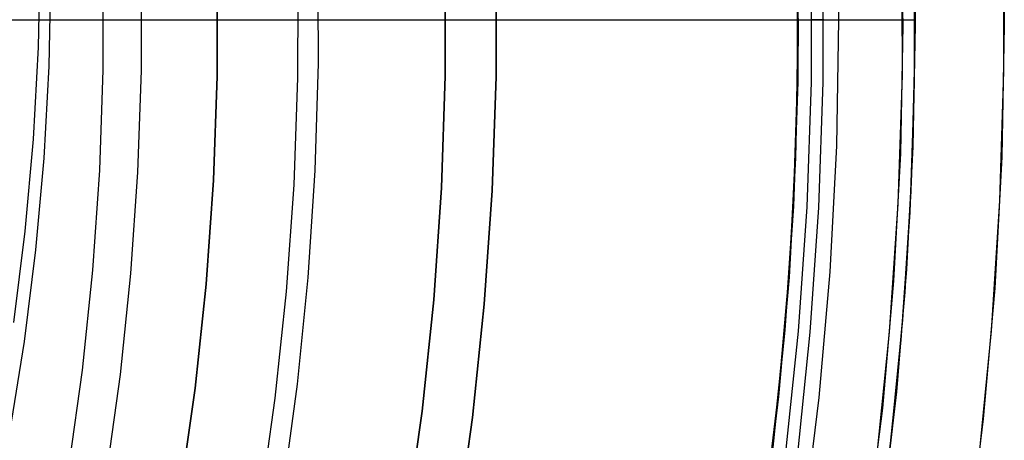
# Model space of a CAD drawing. Header units: millimetres. Extents: x 6239 to 7218, y -13987 to -13139.
# Tile 260 of 296: x 6784 to 6803, y -13466 to -13457. Entities that reach past the tile are written whole.
import ezdxf

# ---------------------------------------------------------------- set-up
doc = ezdxf.new("R2010")
doc.units = ezdxf.units.MM
doc.layers.add('color', color=7, linetype='Continuous')

msp = doc.modelspace()

# ---------------------------------------------------------------- linework, layer by layer
at = {"color": 7, "true_color": 0xffffff}
for p, q in [((6799.419, -13457.361, 88.1), (6799.377, -13454.939, 88.1)), ((6799.419, -13457.361, 88.1), (6799.377, -13454.939, 88.1)), ((6800.222, -13457.361, 46.475), (6800.179, -13454.875, 46.475)), ((6800.222, -13457.361, 46.475), (6800.179, -13454.875, 46.475)), ((6801.686, -13455.068, 70.121), (6801.722, -13457.462, 70.604)), ((6801.686, -13455.068, 70.121), (6801.722, -13457.462, 70.604)), ((6799.395, -13455.399, 77.645), (6799.421, -13457.735, 78.115)), ((6799.395, -13455.399, 77.645), (6799.421, -13457.735, 78.115)), ((6799.419, -13458.004, 67.912), (6799.399, -13455.567, 67.912)), ((6801.717, -13458.209, 68.662), (6801.702, -13455.673, 68.662)), ((6801.718, -13458.107, 78.455), (6801.705, -13455.807, 77.993)), ((6801.718, -13458.107, 78.455), (6801.705, -13455.807, 77.993)), ((6784.489, -13456.092, 71.362), (6784.452, -13457.905, 71.72)), ((6799.408, -13458.572, 88.1), (6799.408, -13456.15, 88.1)), ((6799.411, -13456.136, 89.35), (6799.411, -13458.585, 89.35)), ((6799.411, -13456.136, 89.35), (6799.411, -13458.585, 89.35)), ((6799.411, -13456.136, 46.475), (6799.411, -13458.585, 46.475)), ((6799.411, -13456.136, 46.475), (6799.411, -13458.585, 46.475)), ((6799.68, -13458.59, 89.031), (6799.68, -13456.132, 89.031)), ((6799.68, -13458.59, 89.031), (6799.68, -13456.132, 89.031)), ((6799.913, -13458.594, 88.605), (6799.913, -13456.128, 88.605)), ((6799.913, -13458.594, 88.605), (6799.913, -13456.128, 88.605)), ((6801.711, -13458.625, 47.975), (6801.711, -13456.097, 47.975)), ((6801.711, -13458.625, 89.35), (6801.711, -13456.097, 89.35)), ((6801.711, -13458.625, 89.35), (6801.711, -13456.097, 89.35)), ((6801.711, -13458.625, 47.975), (6801.711, -13456.097, 47.975)), ((6786.484, -13458.362, 211.366), (6786.484, -13456.359, 211.366)), ((6792.47, -13456.256, 259.6), (6792.47, -13458.465, 259.6)), ((6792.47, -13456.256, 259.6), (6792.47, -13458.465, 259.6)), ((6792.47, -13458.465, 231.716), (6792.47, -13456.256, 231.716)), ((6792.47, -13458.465, 245.658), (6792.47, -13456.256, 245.658)), ((6792.47, -13458.465, 231.716), (6792.47, -13456.256, 231.716)), ((6793.47, -13456.239, 259.6), (6793.47, -13458.483, 259.6)), ((6793.47, -13458.483, 231.716), (6793.47, -13456.239, 231.716)), ((6793.47, -13456.239, 259.6), (6793.47, -13458.483, 259.6)), ((6793.47, -13458.483, 231.716), (6793.47, -13456.239, 231.716)), ((6793.47, -13458.483, 245.658), (6793.47, -13456.239, 245.658)), ((6784.667, -13458.276, 69.862), (6784.704, -13456.464, 69.504)), ((6784.667, -13458.276, 69.862), (6784.704, -13456.464, 69.504)), ((6785.733, -13458.349, 212.03), (6785.733, -13456.372, 212.03)), ((6799.388, -13459.56, 70.754), (6799.421, -13457.109, 70.268)), ((6799.388, -13459.56, 70.754), (6799.421, -13457.109, 70.268)), ((6780.57, -13457.361, 88.1), (6799.419, -13457.361, 88.1)), ((6783.415, -13457.361, 207.935), (6784.229, -13457.361, 208.752)), ((6783.557, -13457.361, 209.497), (6784.315, -13457.361, 210.316)), ((6784.229, -13457.361, 208.752), (6785.013, -13457.361, 209.597)), ((6784.315, -13457.361, 210.316), (6785.043, -13457.361, 211.16)), ((6785.013, -13457.361, 209.597), (6785.768, -13457.361, 210.469)), ((6785.043, -13457.361, 211.16), (6785.741, -13457.361, 212.03)), ((6785.741, -13457.361, 212.03), (6786.409, -13457.361, 212.923)), ((6785.768, -13457.361, 210.469), (6786.492, -13457.361, 211.366)), ((6786.409, -13457.361, 212.923), (6787.046, -13457.361, 213.838)), ((6786.492, -13457.361, 211.366), (6787.185, -13457.361, 212.289)), ((6787.046, -13457.361, 213.838), (6787.65, -13457.361, 214.776)), ((6787.185, -13457.361, 212.289), (6787.845, -13457.361, 213.234)), ((6787.65, -13457.361, 214.776), (6788.222, -13457.361, 215.733)), ((6787.845, -13457.361, 213.234), (6788.471, -13457.361, 214.203)), ((6788.222, -13457.361, 215.733), (6788.76, -13457.361, 216.71)), ((6788.471, -13457.361, 214.203), (6789.064, -13457.361, 215.192)), ((6788.76, -13457.361, 216.71), (6789.263, -13457.361, 217.705)), ((6789.064, -13457.361, 215.192), (6789.622, -13457.361, 216.201)), ((6789.263, -13457.361, 217.705), (6789.732, -13457.361, 218.717)), ((6789.622, -13457.361, 216.201), (6790.144, -13457.361, 217.23)), ((6789.732, -13457.361, 218.717), (6790.165, -13457.361, 219.744)), ((6790.144, -13457.361, 217.23), (6790.63, -13457.361, 218.275)), ((6790.165, -13457.361, 219.744), (6790.563, -13457.361, 220.786)), ((6790.563, -13457.361, 220.786), (6790.924, -13457.361, 221.841)), ((6790.63, -13457.361, 218.275), (6791.08, -13457.361, 219.338)), ((6790.924, -13457.361, 221.841), (6791.248, -13457.361, 222.908)), ((6791.08, -13457.361, 219.338), (6791.492, -13457.361, 220.415)), ((6791.248, -13457.361, 222.908), (6791.535, -13457.361, 223.986)), ((6791.492, -13457.361, 220.415), (6791.866, -13457.361, 221.505)), ((6791.535, -13457.361, 223.986), (6791.785, -13457.361, 225.073)), ((6791.785, -13457.361, 225.073), (6791.997, -13457.361, 226.168)), ((6791.866, -13457.361, 221.505), (6792.203, -13457.361, 222.609)), ((6791.997, -13457.361, 226.168), (6792.17, -13457.361, 227.27)), ((6792.17, -13457.361, 227.27), (6792.305, -13457.361, 228.377)), ((6792.203, -13457.361, 222.609), (6792.5, -13457.361, 223.723)), ((6792.305, -13457.361, 228.377), (6792.402, -13457.361, 229.488)), ((6792.402, -13457.361, 229.488), (6792.46, -13457.361, 230.601)), ((6792.46, -13457.361, 230.601), (6792.479, -13457.361, 231.716)), ((6792.479, -13457.361, 259.6), (6793.479, -13457.361, 259.6)), ((6792.479, -13457.361, 231.716), (6792.479, -13457.361, 259.6)), ((6792.5, -13457.361, 223.723), (6792.759, -13457.361, 224.847)), ((6792.759, -13457.361, 224.847), (6792.979, -13457.361, 225.979)), ((6792.979, -13457.361, 225.979), (6793.159, -13457.361, 227.118)), ((6793.159, -13457.361, 227.118), (6793.299, -13457.361, 228.263)), ((6793.299, -13457.361, 228.263), (6793.399, -13457.361, 229.411)), ((6793.399, -13457.361, 229.411), (6793.459, -13457.361, 230.563)), ((6793.459, -13457.361, 230.563), (6793.479, -13457.361, 231.716)), ((6793.479, -13457.361, 231.716), (6793.479, -13457.361, 259.6)), ((6799.377, -13459.783, 88.1), (6799.419, -13457.361, 88.1)), ((6799.377, -13459.783, 88.1), (6799.419, -13457.361, 88.1)), ((6799.419, -13457.361, 88.1), (6799.436, -13457.361, 88.1)), ((6799.422, -13457.361, 89.35), (6801.722, -13457.361, 89.35)), ((6799.422, -13457.361, 46.475), (6799.422, -13457.361, 70.318)), ((6799.422, -13457.361, 78.037), (6799.422, -13457.361, 89.35)), ((6799.422, -13457.361, 46.475), (6800.222, -13457.361, 46.475)), ((6799.436, -13457.361, 88.1), (6799.453, -13457.361, 88.101)), ((6799.453, -13457.361, 88.101), (6799.47, -13457.361, 88.103)), ((6799.47, -13457.361, 88.103), (6799.487, -13457.361, 88.105)), ((6799.487, -13457.361, 88.105), (6799.505, -13457.361, 88.107)), ((6799.505, -13457.361, 88.107), (6799.521, -13457.361, 88.111)), ((6799.521, -13457.361, 88.111), (6799.538, -13457.361, 88.114)), ((6799.538, -13457.361, 88.114), (6799.555, -13457.361, 88.119)), ((6799.555, -13457.361, 88.119), (6799.571, -13457.361, 88.124)), ((6799.571, -13457.361, 88.124), (6799.588, -13457.361, 88.129)), ((6799.588, -13457.361, 88.129), (6799.604, -13457.361, 88.135)), ((6799.604, -13457.361, 88.135), (6799.62, -13457.361, 88.142)), ((6799.62, -13457.361, 88.142), (6799.636, -13457.361, 88.149)), ((6799.636, -13457.361, 88.149), (6799.651, -13457.361, 88.157)), ((6799.651, -13457.361, 88.157), (6799.666, -13457.361, 88.165)), ((6799.666, -13457.361, 88.165), (6799.681, -13457.361, 88.174)), ((6799.681, -13457.361, 88.174), (6799.696, -13457.361, 88.183)), ((6799.705, -13457.361, 89.021), (6799.691, -13457.361, 89.031)), ((6799.696, -13457.361, 88.183), (6799.71, -13457.361, 88.192)), ((6799.719, -13457.361, 89.011), (6799.705, -13457.361, 89.021)), ((6799.71, -13457.361, 88.192), (6799.724, -13457.361, 88.203)), ((6799.733, -13457.361, 89), (6799.719, -13457.361, 89.011)), ((6799.724, -13457.361, 88.203), (6799.737, -13457.361, 88.213)), ((6799.747, -13457.361, 88.989), (6799.733, -13457.361, 89)), ((6799.737, -13457.361, 88.213), (6799.751, -13457.361, 88.224)), ((6799.76, -13457.361, 88.978), (6799.747, -13457.361, 88.989)), ((6799.751, -13457.361, 88.224), (6799.763, -13457.361, 88.236)), ((6799.772, -13457.361, 88.966), (6799.76, -13457.361, 88.978)), ((6799.763, -13457.361, 88.236), (6799.776, -13457.361, 88.248)), ((6799.785, -13457.361, 88.953), (6799.772, -13457.361, 88.966)), ((6799.776, -13457.361, 88.248), (6799.788, -13457.361, 88.26)), ((6799.796, -13457.361, 88.94), (6799.785, -13457.361, 88.953)), ((6799.788, -13457.361, 88.26), (6799.799, -13457.361, 88.273)), ((6799.808, -13457.361, 88.927), (6799.796, -13457.361, 88.94)), ((6799.799, -13457.361, 88.273), (6799.811, -13457.361, 88.286)), ((6799.819, -13457.361, 88.914), (6799.808, -13457.361, 88.927)), ((6799.811, -13457.361, 88.286), (6799.821, -13457.361, 88.3)), ((6799.829, -13457.361, 88.899), (6799.819, -13457.361, 88.914)), ((6799.821, -13457.361, 88.3), (6799.831, -13457.361, 88.314)), ((6799.839, -13457.361, 88.885), (6799.829, -13457.361, 88.899)), ((6799.831, -13457.361, 88.314), (6799.841, -13457.361, 88.328)), ((6799.849, -13457.361, 88.87), (6799.839, -13457.361, 88.885)), ((6799.841, -13457.361, 88.328), (6799.85, -13457.361, 88.343)), ((6799.857, -13457.361, 88.855), (6799.849, -13457.361, 88.87)), ((6799.85, -13457.361, 88.343), (6799.859, -13457.361, 88.358)), ((6799.866, -13457.361, 88.84), (6799.857, -13457.361, 88.855)), ((6799.859, -13457.361, 88.358), (6799.867, -13457.361, 88.373)), ((6799.874, -13457.361, 88.825), (6799.866, -13457.361, 88.84)), ((6799.867, -13457.361, 88.373), (6799.875, -13457.361, 88.388)), ((6799.881, -13457.361, 88.809), (6799.874, -13457.361, 88.825)), ((6799.875, -13457.361, 88.388), (6799.882, -13457.361, 88.404)), ((6799.888, -13457.361, 88.793), (6799.881, -13457.361, 88.809)), ((6799.882, -13457.361, 88.404), (6799.889, -13457.361, 88.42)), ((6799.894, -13457.361, 88.776), (6799.888, -13457.361, 88.793)), ((6799.889, -13457.361, 88.42), (6799.895, -13457.361, 88.436)), ((6799.9, -13457.361, 88.76), (6799.894, -13457.361, 88.776)), ((6799.895, -13457.361, 88.436), (6799.9, -13457.361, 88.452)), ((6799.9, -13457.361, 88.452), (6799.905, -13457.361, 88.469)), ((6799.905, -13457.361, 88.743), (6799.9, -13457.361, 88.76)), ((6799.905, -13457.361, 88.469), (6799.909, -13457.361, 88.486)), ((6799.909, -13457.361, 88.726), (6799.905, -13457.361, 88.743)), ((6799.909, -13457.361, 88.486), (6799.913, -13457.361, 88.502)), ((6799.913, -13457.361, 88.709), (6799.909, -13457.361, 88.726)), ((6799.913, -13457.361, 88.502), (6799.916, -13457.361, 88.519)), ((6799.916, -13457.361, 88.692), (6799.913, -13457.361, 88.709)), ((6799.916, -13457.361, 88.519), (6799.919, -13457.361, 88.536)), ((6799.919, -13457.361, 88.675), (6799.916, -13457.361, 88.692)), ((6799.919, -13457.361, 88.536), (6799.921, -13457.361, 88.553)), ((6799.921, -13457.361, 88.657), (6799.919, -13457.361, 88.675)), ((6799.921, -13457.361, 88.553), (6799.923, -13457.361, 88.571)), ((6799.923, -13457.361, 88.64), (6799.921, -13457.361, 88.657)), ((6799.923, -13457.361, 88.571), (6799.923, -13457.361, 88.588)), ((6799.924, -13457.361, 88.605), (6799.923, -13457.361, 88.623)), ((6799.923, -13457.361, 88.623), (6799.923, -13457.361, 88.64)), ((6799.923, -13457.361, 88.588), (6799.924, -13457.361, 88.605)), ((6800.179, -13459.846, 46.475), (6800.222, -13457.361, 46.475)), ((6800.179, -13459.846, 46.475), (6800.222, -13457.361, 46.475)), ((6800.179, -13459.846, 46.475), (6800.222, -13457.361, 46.475)), ((6800.222, -13457.361, 46.475), (6800.273, -13457.361, 46.476)), ((6800.273, -13457.361, 46.476), (6800.324, -13457.361, 46.478)), ((6800.324, -13457.361, 46.478), (6800.375, -13457.361, 46.483)), ((6800.375, -13457.361, 46.483), (6800.426, -13457.361, 46.489)), ((6800.426, -13457.361, 46.489), (6800.477, -13457.361, 46.497)), ((6800.477, -13457.361, 46.497), (6800.527, -13457.361, 46.506)), ((6800.527, -13457.361, 46.506), (6800.577, -13457.361, 46.518)), ((6800.577, -13457.361, 46.518), (6800.626, -13457.361, 46.531)), ((6800.626, -13457.361, 46.531), (6800.675, -13457.361, 46.545)), ((6800.675, -13457.361, 46.545), (6800.724, -13457.361, 46.562)), ((6800.724, -13457.361, 46.562), (6800.772, -13457.361, 46.58)), ((6800.772, -13457.361, 46.58), (6800.819, -13457.361, 46.599)), ((6800.819, -13457.361, 46.599), (6800.866, -13457.361, 46.62)), ((6800.866, -13457.361, 46.62), (6800.912, -13457.361, 46.643)), ((6800.912, -13457.361, 46.643), (6800.957, -13457.361, 46.668)), ((6800.957, -13457.361, 46.668), (6801.001, -13457.361, 46.693)), ((6801.001, -13457.361, 46.693), (6801.044, -13457.361, 46.721)), ((6801.044, -13457.361, 46.721), (6801.087, -13457.361, 46.75)), ((6801.087, -13457.361, 46.75), (6801.128, -13457.361, 46.78)), ((6801.128, -13457.361, 46.78), (6801.168, -13457.361, 46.811)), ((6801.168, -13457.361, 46.811), (6801.207, -13457.361, 46.844)), ((6801.207, -13457.361, 46.844), (6801.246, -13457.361, 46.879)), ((6801.246, -13457.361, 46.879), (6801.282, -13457.361, 46.914)), ((6801.282, -13457.361, 46.914), (6801.318, -13457.361, 46.951)), ((6801.318, -13457.361, 46.951), (6801.352, -13457.361, 46.989)), ((6801.352, -13457.361, 46.989), (6801.385, -13457.361, 47.028)), ((6801.385, -13457.361, 47.028), (6801.417, -13457.361, 47.069)), ((6801.417, -13457.361, 47.069), (6801.447, -13457.361, 47.11)), ((6801.447, -13457.361, 47.11), (6801.476, -13457.361, 47.152)), ((6801.476, -13457.361, 47.152), (6801.503, -13457.361, 47.196)), ((6801.503, -13457.361, 47.196), (6801.529, -13457.361, 47.24)), ((6801.529, -13457.361, 47.24), (6801.554, -13457.361, 47.285)), ((6801.554, -13457.361, 47.285), (6801.576, -13457.361, 47.331)), ((6801.576, -13457.361, 47.331), (6801.597, -13457.361, 47.377)), ((6801.597, -13457.361, 47.377), (6801.617, -13457.361, 47.425)), ((6801.617, -13457.361, 47.425), (6801.635, -13457.361, 47.473)), ((6801.635, -13457.361, 47.473), (6801.651, -13457.361, 47.521)), ((6801.651, -13457.361, 47.521), (6801.666, -13457.361, 47.57)), ((6801.666, -13457.361, 47.57), (6801.679, -13457.361, 47.62)), ((6801.679, -13457.361, 47.62), (6801.69, -13457.361, 47.67)), ((6801.722, -13457.462, 70.604), (6801.679, -13459.866, 71.08)), ((6801.722, -13457.462, 70.604), (6801.679, -13459.866, 71.08)), ((6801.69, -13457.361, 47.67), (6801.7, -13457.361, 47.72)), ((6801.7, -13457.361, 47.72), (6801.708, -13457.361, 47.771)), ((6801.708, -13457.361, 47.771), (6801.714, -13457.361, 47.822)), ((6801.714, -13457.361, 47.822), (6801.718, -13457.361, 47.873)), ((6801.718, -13457.361, 47.873), (6801.721, -13457.361, 47.924)), ((6801.721, -13457.361, 47.924), (6801.722, -13457.361, 47.975)), ((6801.722, -13457.361, 47.975), (6801.722, -13457.361, 70.584)), ((6801.722, -13457.361, 78.306), (6801.722, -13457.361, 89.35)), ((6784.452, -13457.905, 71.72), (6784.353, -13459.716, 72.071)), ((6799.421, -13457.735, 78.115), (6799.369, -13460.081, 78.578)), ((6799.421, -13457.735, 78.115), (6799.369, -13460.081, 78.578)), ((6799.355, -13460.44, 67.912), (6799.419, -13458.004, 67.912)), ((6801.658, -13460.416, 78.909), (6801.718, -13458.107, 78.455)), ((6801.658, -13460.416, 78.909), (6801.718, -13458.107, 78.455)), ((6784.567, -13460.087, 70.213), (6784.667, -13458.276, 69.862)), ((6784.567, -13460.087, 70.213), (6784.667, -13458.276, 69.862)), ((6801.644, -13460.744, 68.662), (6801.717, -13458.209, 68.662)), ((6785.665, -13460.325, 212.03), (6785.733, -13458.349, 212.03)), ((6786.415, -13460.364, 211.366), (6786.484, -13458.362, 211.366)), ((6792.47, -13458.465, 259.6), (6792.393, -13460.673, 259.6)), ((6792.47, -13458.465, 259.6), (6792.393, -13460.673, 259.6)), ((6792.393, -13460.673, 231.716), (6792.47, -13458.465, 231.716)), ((6792.393, -13460.673, 245.658), (6792.47, -13458.465, 245.658)), ((6792.393, -13460.673, 231.716), (6792.47, -13458.465, 231.716)), ((6793.47, -13458.483, 259.6), (6793.392, -13460.725, 259.6)), ((6793.392, -13460.725, 231.716), (6793.47, -13458.483, 231.716)), ((6793.47, -13458.483, 259.6), (6793.392, -13460.725, 259.6)), ((6793.392, -13460.725, 231.716), (6793.47, -13458.483, 231.716)), ((6793.392, -13460.725, 245.658), (6793.47, -13458.483, 245.658)), ((6799.326, -13460.993, 88.1), (6799.408, -13458.572, 88.1)), ((6799.411, -13458.585, 89.35), (6799.327, -13461.033, 89.35)), ((6799.411, -13458.585, 89.35), (6799.327, -13461.033, 89.35)), ((6799.411, -13458.585, 46.475), (6799.327, -13461.033, 46.475)), ((6799.411, -13458.585, 46.475), (6799.327, -13461.033, 46.475)), ((6799.595, -13461.047, 89.031), (6799.68, -13458.59, 89.031)), ((6799.595, -13461.047, 89.031), (6799.68, -13458.59, 89.031)), ((6799.828, -13461.059, 88.605), (6799.913, -13458.594, 88.605)), ((6799.828, -13461.059, 88.605), (6799.913, -13458.594, 88.605)), ((6801.623, -13461.152, 47.975), (6801.711, -13458.625, 47.975)), ((6801.623, -13461.152, 89.35), (6801.711, -13458.625, 89.35)), ((6801.623, -13461.152, 89.35), (6801.711, -13458.625, 89.35)), ((6801.623, -13461.152, 47.975), (6801.711, -13458.625, 47.975)), ((6799.269, -13462.018, 71.232), (6799.388, -13459.56, 70.754)), ((6799.269, -13462.018, 71.232), (6799.388, -13459.56, 70.754)), ((6784.353, -13459.716, 72.071), (6784.19, -13461.524, 72.414)), ((6799.253, -13462.202, 88.1), (6799.377, -13459.783, 88.1)), ((6799.253, -13462.202, 88.1), (6799.377, -13459.783, 88.1)), ((6800.049, -13462.329, 46.475), (6800.179, -13459.846, 46.475)), ((6800.049, -13462.329, 46.475), (6800.179, -13459.846, 46.475)), ((6800.049, -13462.329, 46.475), (6800.179, -13459.846, 46.475)), ((6801.679, -13459.866, 71.08), (6801.556, -13462.277, 71.548)), ((6801.679, -13459.866, 71.08), (6801.556, -13462.277, 71.548)), ((6784.404, -13461.896, 70.556), (6784.567, -13460.087, 70.213)), ((6784.404, -13461.896, 70.556), (6784.567, -13460.087, 70.213)), ((6799.369, -13460.081, 78.578), (6799.24, -13462.433, 79.034)), ((6799.369, -13460.081, 78.578), (6799.24, -13462.433, 79.034)), ((6785.528, -13462.297, 212.03), (6785.665, -13460.325, 212.03)), ((6786.277, -13462.362, 211.366), (6786.415, -13460.364, 211.366)), ((6799.207, -13462.873, 67.912), (6799.355, -13460.44, 67.912)), ((6801.525, -13462.729, 79.356), (6801.658, -13460.416, 78.909)), ((6801.525, -13462.729, 79.356), (6801.658, -13460.416, 78.909)), ((6792.393, -13460.673, 259.6), (6792.241, -13462.878, 259.6)), ((6792.393, -13460.673, 259.6), (6792.241, -13462.878, 259.6)), ((6792.241, -13462.878, 231.716), (6792.393, -13460.673, 231.716)), ((6792.241, -13462.878, 245.658), (6792.393, -13460.673, 245.658)), ((6792.241, -13462.878, 231.716), (6792.393, -13460.673, 231.716)), ((6793.392, -13460.725, 259.6), (6793.237, -13462.964, 259.6)), ((6793.237, -13462.964, 231.716), (6793.392, -13460.725, 231.716)), ((6793.392, -13460.725, 259.6), (6793.237, -13462.964, 259.6)), ((6793.237, -13462.964, 231.716), (6793.392, -13460.725, 231.716)), ((6793.237, -13462.964, 245.658), (6793.392, -13460.725, 245.658)), ((6801.483, -13463.274, 68.662), (6801.644, -13460.744, 68.662)), ((6799.16, -13463.409, 88.1), (6799.326, -13460.993, 88.1)), ((6799.327, -13461.033, 89.35), (6799.158, -13463.476, 89.35)), ((6799.327, -13461.033, 89.35), (6799.158, -13463.476, 89.35)), ((6799.327, -13461.033, 46.475), (6799.158, -13463.476, 46.475)), ((6799.327, -13461.033, 46.475), (6799.158, -13463.476, 46.475)), ((6799.426, -13463.499, 89.031), (6799.595, -13461.047, 89.031)), ((6799.426, -13463.499, 89.031), (6799.595, -13461.047, 89.031)), ((6799.658, -13463.519, 88.605), (6799.828, -13461.059, 88.605)), ((6799.658, -13463.519, 88.605), (6799.828, -13461.059, 88.605)), ((6801.449, -13463.674, 47.975), (6801.623, -13461.152, 47.975)), ((6801.449, -13463.674, 89.35), (6801.623, -13461.152, 89.35)), ((6801.449, -13463.674, 89.35), (6801.623, -13461.152, 89.35)), ((6801.449, -13463.674, 47.975), (6801.623, -13461.152, 47.975)), ((6784.19, -13461.524, 72.414), (6783.964, -13463.327, 72.748)), ((6784.179, -13463.699, 70.89), (6784.404, -13461.896, 70.556)), ((6784.179, -13463.699, 70.89), (6784.404, -13461.896, 70.556)), ((6799.064, -13464.48, 71.7), (6799.269, -13462.018, 71.232)), ((6799.064, -13464.48, 71.7), (6799.269, -13462.018, 71.232)), ((6785.324, -13464.263, 212.03), (6785.528, -13462.297, 212.03)), ((6786.07, -13464.353, 211.366), (6786.277, -13462.362, 211.366)), ((6799.047, -13464.615, 88.1), (6799.253, -13462.202, 88.1)), ((6799.047, -13464.615, 88.1), (6799.253, -13462.202, 88.1)), ((6799.834, -13464.805, 46.475), (6800.049, -13462.329, 46.475)), ((6799.834, -13464.805, 46.475), (6800.049, -13462.329, 46.475)), ((6799.834, -13464.805, 46.475), (6800.049, -13462.329, 46.475)), ((6801.556, -13462.277, 71.548), (6801.354, -13464.69, 72.007)), ((6801.556, -13462.277, 71.548), (6801.354, -13464.69, 72.007)), ((6799.24, -13462.433, 79.034), (6799.032, -13464.786, 79.48)), ((6799.24, -13462.433, 79.034), (6799.032, -13464.786, 79.48)), ((6801.318, -13465.044, 79.795), (6801.525, -13462.729, 79.356)), ((6801.318, -13465.044, 79.795), (6801.525, -13462.729, 79.356)), ((6792.241, -13462.878, 259.6), (6792.013, -13465.075, 259.6)), ((6792.241, -13462.878, 259.6), (6792.013, -13465.075, 259.6)), ((6792.013, -13465.075, 231.716), (6792.241, -13462.878, 231.716)), ((6792.013, -13465.075, 245.658), (6792.241, -13462.878, 245.658)), ((6792.013, -13465.075, 231.716), (6792.241, -13462.878, 231.716)), ((6793.237, -13462.964, 259.6), (6793.005, -13465.196, 259.6)), ((6793.005, -13465.196, 231.716), (6793.237, -13462.964, 231.716)), ((6793.237, -13462.964, 259.6), (6793.005, -13465.196, 259.6)), ((6793.005, -13465.196, 231.716), (6793.237, -13462.964, 231.716)), ((6793.005, -13465.196, 245.658), (6793.237, -13462.964, 245.658)), ((6798.976, -13465.299, 67.912), (6799.207, -13462.873, 67.912)), ((6801.234, -13465.798, 68.662), (6801.483, -13463.274, 68.662)), ((6799.158, -13463.476, 89.35), (6798.904, -13465.912, 89.35)), ((6799.158, -13463.476, 89.35), (6798.904, -13465.912, 89.35)), ((6799.158, -13463.476, 46.475), (6798.904, -13465.912, 46.475)), ((6799.158, -13463.476, 46.475), (6798.904, -13465.912, 46.475)), ((6798.913, -13465.819, 88.1), (6799.16, -13463.409, 88.1)), ((6799.171, -13465.944, 89.031), (6799.426, -13463.499, 89.031)), ((6799.171, -13465.944, 89.031), (6799.426, -13463.499, 89.031)), ((6799.403, -13465.972, 88.605), (6799.658, -13463.519, 88.605)), ((6799.403, -13465.972, 88.605), (6799.658, -13463.519, 88.605)), ((6783.891, -13465.494, 71.216), (6784.179, -13463.699, 70.89)), ((6783.891, -13465.494, 71.216), (6784.179, -13463.699, 70.89)), ((6801.188, -13466.189, 47.975), (6801.449, -13463.674, 47.975)), ((6801.188, -13466.189, 89.35), (6801.449, -13463.674, 89.35)), ((6801.188, -13466.189, 89.35), (6801.449, -13463.674, 89.35)), ((6801.188, -13466.189, 47.975), (6801.449, -13463.674, 47.975)), ((6785.052, -13466.221, 212.03), (6785.324, -13464.263, 212.03)), ((6785.794, -13466.337, 211.366), (6786.07, -13464.353, 211.366)), ((6798.772, -13466.939, 72.159), (6799.064, -13464.48, 71.7)), ((6798.772, -13466.939, 72.159), (6799.064, -13464.48, 71.7)), ((6798.758, -13467.02, 88.1), (6799.047, -13464.615, 88.1)), ((6798.758, -13467.02, 88.1), (6799.047, -13464.615, 88.1)), ((6801.354, -13464.69, 72.007), (6801.071, -13467.101, 72.456)), ((6801.354, -13464.69, 72.007), (6801.071, -13467.101, 72.456)), ((6799.032, -13464.786, 79.48), (6798.745, -13467.138, 79.917)), ((6799.032, -13464.786, 79.48), (6798.745, -13467.138, 79.917)), ((6799.534, -13467.272, 46.475), (6799.834, -13464.805, 46.475)), ((6799.534, -13467.272, 46.475), (6799.834, -13464.805, 46.475)), ((6799.534, -13467.273, 46.475), (6799.834, -13464.805, 46.475)), ((6792.013, -13465.075, 259.6), (6791.708, -13467.263, 259.6)), ((6792.013, -13465.075, 259.6), (6791.708, -13467.263, 259.6)), ((6791.708, -13467.263, 231.716), (6792.013, -13465.075, 231.716)), ((6791.708, -13467.263, 245.658), (6792.013, -13465.075, 245.658)), ((6791.708, -13467.263, 231.716), (6792.013, -13465.075, 231.716)), ((6801.036, -13467.357, 80.225), (6801.318, -13465.044, 79.795)), ((6801.036, -13467.357, 80.225), (6801.318, -13465.044, 79.795)), ((6793.005, -13465.196, 259.6), (6792.696, -13467.418, 259.6)), ((6792.696, -13467.418, 231.716), (6793.005, -13465.196, 231.716)), ((6793.005, -13465.196, 259.6), (6792.696, -13467.418, 259.6)), ((6792.696, -13467.418, 231.716), (6793.005, -13465.196, 231.716)), ((6792.696, -13467.418, 245.658), (6793.005, -13465.196, 245.658)), ((6798.662, -13467.716, 67.912), (6798.976, -13465.299, 67.912))]:
    msp.add_line(p, q, dxfattribs=at)
at = {"layer": 'color', "color": 254, "true_color": 0xcad1ee}
for p, q in [((6801.439, -13454.949, 43.5), (6801.479, -13457.469, 43.5)), ((6801.439, -13454.949, 43.5), (6801.479, -13457.469, 43.5)), ((6801.439, -13454.949, 33.399), (6801.479, -13457.469, 33.399)), ((6803.438, -13454.883, 43.5), (6803.479, -13457.472, 43.5)), ((6803.438, -13454.883, 43.5), (6803.479, -13457.472, 43.5)), ((6803.438, -13454.883, 32.973), (6803.479, -13457.472, 32.973)), ((6801.471, -13458.452, 23.298), (6801.465, -13455.915, 23.298)), ((6801.471, -13458.452, 23.298), (6801.465, -13455.915, 23.298)), ((6803.472, -13458.372, 22.446), (6803.463, -13455.811, 22.446)), ((6803.472, -13458.372, 22.446), (6803.463, -13455.811, 22.446)), ((6789.973, -13458.218, 28.2), (6789.966, -13456.106, 28.2)), ((6789.973, -13458.218, 30.3), (6789.966, -13456.106, 30.3)), ((6789.973, -13458.218, 28.2), (6789.966, -13456.106, 28.2)), ((6789.973, -13458.218, 29.25), (6789.966, -13456.106, 29.25)), ((6789.973, -13458.218, 30.3), (6789.966, -13456.106, 30.3)), ((6787.98, -13456.418, 28.2), (6787.977, -13458.472, 28.2)), ((6787.977, -13458.472, 26.2), (6787.98, -13456.418, 26.2)), ((6787.98, -13456.418, 28.2), (6787.977, -13458.472, 28.2)), ((6787.977, -13458.472, 26.2), (6787.98, -13456.418, 26.2)), ((6787.98, -13456.418, 27.2), (6787.977, -13458.472, 27.2)), ((6789.563, -13456.397, 26.2), (6789.56, -13458.506, 26.2)), ((6789.563, -13456.397, 26.2), (6789.56, -13458.506, 26.2)), ((6801.479, -13457.469, 43.5), (6801.432, -13459.989, 43.5)), ((6801.479, -13457.469, 43.5), (6801.432, -13459.989, 43.5)), ((6801.479, -13457.469, 33.399), (6801.432, -13459.989, 33.399)), ((6803.479, -13457.472, 43.5), (6803.431, -13460.061, 43.5)), ((6803.479, -13457.472, 43.5), (6803.431, -13460.061, 43.5)), ((6803.479, -13457.472, 32.973), (6803.431, -13460.061, 32.973)), ((6789.908, -13460.329, 28.2), (6789.973, -13458.218, 28.2)), ((6789.908, -13460.329, 30.3), (6789.973, -13458.218, 30.3)), ((6789.908, -13460.329, 28.2), (6789.973, -13458.218, 28.2)), ((6789.908, -13460.329, 29.25), (6789.973, -13458.218, 29.25)), ((6789.908, -13460.329, 30.3), (6789.973, -13458.218, 30.3)), ((6787.977, -13458.472, 28.2), (6787.903, -13460.525, 28.2)), ((6787.903, -13460.525, 26.2), (6787.977, -13458.472, 26.2)), ((6787.977, -13458.472, 28.2), (6787.903, -13460.525, 28.2)), ((6787.903, -13460.525, 26.2), (6787.977, -13458.472, 26.2)), ((6787.977, -13458.472, 27.2), (6787.903, -13460.525, 27.2)), ((6801.389, -13460.987, 23.298), (6801.471, -13458.452, 23.298)), ((6801.389, -13460.987, 23.298), (6801.471, -13458.452, 23.298)), ((6803.394, -13460.932, 22.446), (6803.472, -13458.372, 22.446)), ((6803.394, -13460.932, 22.446), (6803.472, -13458.372, 22.446)), ((6789.56, -13458.506, 26.2), (6789.484, -13460.613, 26.2)), ((6789.56, -13458.506, 26.2), (6789.484, -13460.613, 26.2)), ((6801.432, -13459.989, 43.5), (6801.298, -13462.505, 43.5)), ((6801.432, -13459.989, 43.5), (6801.298, -13462.505, 43.5)), ((6801.432, -13459.989, 33.399), (6801.298, -13462.505, 33.399)), ((6803.431, -13460.061, 43.5), (6803.293, -13462.646, 43.5)), ((6803.431, -13460.061, 43.5), (6803.293, -13462.646, 43.5)), ((6803.431, -13460.061, 32.973), (6803.293, -13462.646, 32.973)), ((6789.769, -13462.437, 28.2), (6789.908, -13460.329, 28.2)), ((6789.769, -13462.437, 30.3), (6789.908, -13460.329, 30.3)), ((6789.769, -13462.437, 28.2), (6789.908, -13460.329, 28.2)), ((6789.769, -13462.437, 29.25), (6789.908, -13460.329, 29.25)), ((6789.769, -13462.437, 30.3), (6789.908, -13460.329, 30.3)), ((6787.903, -13460.525, 28.2), (6787.758, -13462.573, 28.2)), ((6787.758, -13462.573, 26.2), (6787.903, -13460.525, 26.2)), ((6787.903, -13460.525, 28.2), (6787.758, -13462.573, 28.2)), ((6787.758, -13462.573, 26.2), (6787.903, -13460.525, 26.2)), ((6787.903, -13460.525, 27.2), (6787.758, -13462.573, 27.2)), ((6789.484, -13460.613, 26.2), (6789.336, -13462.717, 26.2)), ((6789.484, -13460.613, 26.2), (6789.336, -13462.717, 26.2)), ((6801.219, -13463.518, 23.298), (6801.389, -13460.987, 23.298)), ((6801.219, -13463.518, 23.298), (6801.389, -13460.987, 23.298)), ((6803.229, -13463.488, 22.446), (6803.394, -13460.932, 22.446)), ((6803.229, -13463.488, 22.446), (6803.394, -13460.932, 22.446)), ((6787.758, -13462.573, 28.2), (6787.543, -13464.616, 28.2)), ((6787.543, -13464.616, 26.2), (6787.758, -13462.573, 26.2)), ((6787.758, -13462.573, 28.2), (6787.543, -13464.616, 28.2)), ((6787.543, -13464.616, 26.2), (6787.758, -13462.573, 26.2)), ((6787.758, -13462.573, 27.2), (6787.543, -13464.616, 27.2)), ((6789.559, -13464.538, 28.2), (6789.769, -13462.437, 28.2)), ((6789.559, -13464.538, 30.3), (6789.769, -13462.437, 30.3)), ((6789.559, -13464.538, 28.2), (6789.769, -13462.437, 28.2)), ((6789.559, -13464.538, 29.25), (6789.769, -13462.437, 29.25)), ((6789.559, -13464.538, 30.3), (6789.769, -13462.437, 30.3)), ((6801.298, -13462.505, 43.5), (6801.077, -13465.015, 43.5)), ((6801.298, -13462.505, 43.5), (6801.077, -13465.015, 43.5)), ((6801.298, -13462.505, 33.399), (6801.077, -13465.015, 33.399)), ((6789.336, -13462.717, 26.2), (6789.114, -13464.814, 26.2)), ((6789.336, -13462.717, 26.2), (6789.114, -13464.814, 26.2)), ((6803.293, -13462.646, 43.5), (6803.066, -13465.225, 43.5)), ((6803.293, -13462.646, 43.5), (6803.066, -13465.225, 43.5)), ((6803.293, -13462.646, 32.973), (6803.066, -13465.225, 32.973)), ((6800.961, -13466.042, 23.298), (6801.219, -13463.518, 23.298)), ((6800.961, -13466.042, 23.298), (6801.219, -13463.518, 23.298)), ((6802.976, -13466.036, 22.446), (6803.229, -13463.488, 22.446)), ((6802.976, -13466.036, 22.446), (6803.229, -13463.488, 22.446)), ((6787.543, -13464.616, 28.2), (6787.257, -13466.65, 28.2)), ((6787.257, -13466.65, 26.2), (6787.543, -13464.616, 26.2)), ((6787.543, -13464.616, 28.2), (6787.257, -13466.65, 28.2)), ((6787.257, -13466.65, 26.2), (6787.543, -13464.616, 26.2)), ((6787.543, -13464.616, 27.2), (6787.257, -13466.65, 27.2)), ((6789.276, -13466.632, 28.2), (6789.559, -13464.538, 28.2)), ((6789.276, -13466.632, 30.3), (6789.559, -13464.538, 30.3)), ((6789.276, -13466.632, 28.2), (6789.559, -13464.538, 28.2)), ((6789.276, -13466.632, 29.25), (6789.559, -13464.538, 29.25)), ((6789.276, -13466.632, 30.3), (6789.559, -13464.538, 30.3)), ((6789.114, -13464.814, 26.2), (6788.821, -13466.903, 26.2)), ((6789.114, -13464.814, 26.2), (6788.821, -13466.903, 26.2)), ((6801.077, -13465.015, 43.5), (6800.769, -13467.517, 43.5)), ((6801.077, -13465.015, 43.5), (6800.769, -13467.517, 43.5)), ((6801.077, -13465.015, 33.399), (6800.769, -13467.517, 33.399)), ((6803.066, -13465.225, 43.5), (6802.75, -13467.795, 43.5)), ((6803.066, -13465.225, 43.5), (6802.75, -13467.795, 43.5)), ((6803.066, -13465.225, 32.973), (6802.75, -13467.795, 32.973))]:
    msp.add_line(p, q, dxfattribs=at)
at = {"layer": 'color'}
for p, q in [((6801.439, -13454.949, 43.5), (6801.479, -13457.469, 43.5)), ((6655.479, -13457.361, 43.5), (6801.479, -13457.361, 43.5)), ((6801.479, -13457.469, 43.5), (6801.432, -13459.989, 43.5)), ((6801.432, -13459.989, 43.5), (6801.298, -13462.505, 43.5)), ((6801.298, -13462.505, 43.5), (6801.077, -13465.015, 43.5)), ((6801.077, -13465.015, 43.5), (6800.769, -13467.517, 43.5))]:
    msp.add_line(p, q, dxfattribs=at)

doc.saveas('drawing.dxf')
